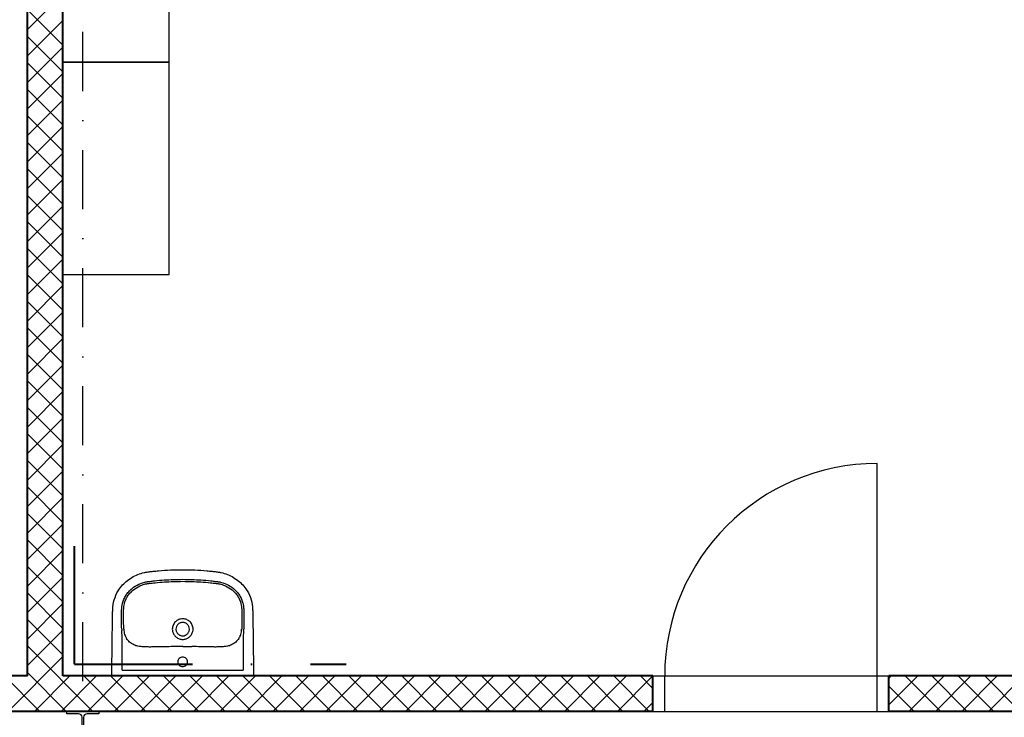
# Model space of a CAD drawing. Header units: millimetres. Extents: x 2886542 to 7567581, y -792623 to 134766.
# Tile 307 of 320: x 4938676 to 4942847, y -345329 to -342374. Entities that reach past the tile are written whole.
import ezdxf

# ---------------------------------------------------------------- set-up
doc = ezdxf.new("R2010")
doc.units = ezdxf.units.MM
doc.linetypes.add('DASHDOT', pattern=[1, 0.5, -0.25, 0, -0.25])
doc.layers.add('CKPROSTUPY_NADROVINOU', color=7, linetype='DASHDOT', lineweight=25)
doc.layers.add('IN_NS_TLUSTA', color=1, linetype='Continuous', lineweight=40)
doc.layers.add('IN_NS_VYPLNE OTVORU', color=16, linetype='Continuous')

msp = doc.modelspace()

# ---------------------------------------------------------------- linework, layer by layer
at = {"color": 0}
for p, q in [((4939110.4, -345129.6), (4939110.4, -344998.7)), ((4939121.2, -344998.7), (4939121.2, -344998.7)), ((4939622.3, -344998.7), (4939622.3, -345129.6)), ((4939202.6, -345030.1), (4939202.6, -345030.1)), ((4939530.1, -345030.1), (4939530.1, -345030.1)), ((4939110.4, -345129.6), (4939622.3, -345129.6)), ((4939653.6, -345153.4), (4939079.2, -345153.4))]:
    msp.add_line(p, q, dxfattribs=at)
for centre, radius, start, end in [((4939321.4, -344946.6), 213.6, 182.2856, 183.9922), ((4936194.1, -345164.8), 2921.3, 3.5337, 3.9922), ((4939217.1, -344951), 100.7, 182.346, 185.7787), ((4939195.9, -344953.1), 79.3, 185.7787, 201.7851), ((4939365.7, -344955.1), 43.2, 180.0338, 192.5663), ((4939367.2, -344955.1), 43.2, 347.4217, 359.9782), ((4939541.2, -344954.2), 75, 337.7513, 354.6849), ((4939478.5, -344948.3), 137.9, 354.6849, 357.1904), ((4941805.4, -345116.6), 2186.5, 175.9307, 176.5434), ((4939429.1, -344947.5), 195.9, 355.9307, 357.7915), ((4939183.7, -344958), 66.2, 201.7851, 213.2172), ((4939543.9, -344955.3), 72, 327.2465, 337.7513), ((4939345.6, -353608.3), 8579.1, 89.8615, 90.12365), ((4939385, -337323.1), 7706.2, 269.8615, 270.15334)]:
    msp.add_arc(centre, radius, start, end, dxfattribs=at)
for points, degree, knots in [([(4939066.6, -345129.6), (4939066.7, -345103.4), (4939067.1, -345049.9), (4939068, -344981), (4939068.8, -344932.9), (4939069.3, -344904.8), (4939069.6, -344889.7), (4939069.8, -344876.9), (4939070, -344870.2), (4939070.4, -344864.7), (4939071.7, -344848.5), (4939077.9, -344820.1), (4939095.3, -344787.2), (4939116.5, -344762.1), (4939138.4, -344743.5), (4939163.3, -344728.7), (4939185.2, -344720), (4939202.9, -344715.3), (4939214.3, -344713.3), (4939224.3, -344712), (4939232.6, -344711.1), (4939245.9, -344709.6), (4939290.4, -344705.2), (4939332.2, -344703.4), (4939366.4, -344703.4)], 3, [624.329372, 624.329372, 624.329372, 624.329372, 702.954481, 784.872453, 830.951627, 847.339519, 869.099473, 876.286618, 885.594721, 889.203185, 893.06913, 934.29152, 975.506743, 1003.663293, 1032.591568, 1061.523462, 1090.200355, 1103.007356, 1116.545068, 1124.93032, 1133.080278, 1141.824147, 1164.862029, 1267.315864, 1267.315864, 1267.315864, 1267.315864]), ([(4939366.4, -344703.4), (4939400.5, -344703.4), (4939442.4, -344705.2), (4939486.9, -344709.6), (4939500.1, -344711.1), (4939508.5, -344712), (4939518.4, -344713.3), (4939529.8, -344715.3), (4939547.6, -344720), (4939569.5, -344728.7), (4939594.3, -344743.5), (4939616.3, -344762.1), (4939637.5, -344787.2), (4939654.9, -344820.1), (4939661.1, -344848.5), (4939662.4, -344864.7), (4939662.7, -344870.2), (4939662.9, -344876.9), (4939663.2, -344889.7), (4939663.5, -344904.8), (4939664, -344932.9), (4939664.8, -344981), (4939665.7, -345049.9), (4939665.9, -345103.4), (4939666.2, -345129.6)], 3, [-642.986491, -642.986491, -642.986491, -642.986491, -540.532657, -517.494775, -508.750906, -500.600948, -492.215696, -478.677984, -465.870983, -437.194089, -408.262196, -379.333921, -351.177371, -309.962147, -268.739757, -264.873812, -261.265349, -251.957246, -244.770101, -223.010147, -206.622255, -160.54308, -78.625109, 0, 0, 0, 0]), ([(4939107.9, -344955.1), (4939107.9, -344953.1), (4939107.8, -344948.9), (4939107.8, -344943.9), (4939107.8, -344937.2), (4939107.7, -344930.7), (4939107.6, -344918.5), (4939107.6, -344907.9), (4939107.6, -344897.7), (4939107.6, -344891.4), (4939107.6, -344884.6), (4939107.6, -344877.9), (4939107.7, -344871.5), (4939108.1, -344865.1), (4939109.1, -344855.8), (4939111.5, -344843.1), (4939116.9, -344827.2), (4939125.8, -344810.9), (4939137.4, -344795.8), (4939154.9, -344779.2), (4939175.1, -344766.6), (4939194.3, -344759.2), (4939205.2, -344756.1), (4939212.7, -344754.6), (4939219.1, -344753.6), (4939230.6, -344752.1), (4939253.7, -344749.5), (4939300.6, -344745.5), (4939340.4, -344744.1), (4939366.4, -344744.1)], 3, [175.048841, 175.048841, 175.048841, 175.048841, 180.891155, 187.66553, 190.097243, 200.971297, 207.107662, 226.924402, 232.691241, 237.690518, 245.872119, 253.117634, 257.691167, 265.085682, 272.24233, 285.758915, 303.884333, 322.571574, 341.132044, 360.794246, 394.866598, 411.87741, 422.527365, 428.832371, 434.893076, 441.844009, 463.483086, 504.881463, 582.882709, 582.882709, 582.882709, 582.882709]), ([(4939116.5, -344955.1), (4939116.4, -344953.3), (4939116.4, -344950), (4939116.4, -344945), (4939116.4, -344937.1), (4939116.2, -344928.6), (4939116.2, -344918.2), (4939116.2, -344909.3), (4939116.2, -344896.5), (4939116.1, -344884.2), (4939116.2, -344873.1), (4939116.5, -344865.7), (4939117.3, -344857.5), (4939119.5, -344845.7), (4939124.5, -344830.7), (4939133, -344815.1), (4939144, -344801), (4939160.6, -344785.4), (4939177.7, -344774.8), (4939192.5, -344768.7), (4939200.8, -344765.9), (4939207.8, -344764), (4939214.9, -344762.6), (4939220.9, -344761.7), (4939228.5, -344760.8), (4939238, -344759.7), (4939258.5, -344757.5), (4939301.4, -344753.9), (4939340.6, -344752.6), (4939366.4, -344752.6)], 3, [979.515725, 979.515725, 979.515725, 979.515725, 984.998793, 989.193783, 994.506217, 1008.836262, 1014.564091, 1025.67181, 1035.775102, 1052.873813, 1062.576161, 1068.957794, 1075.078432, 1087.407323, 1104.896786, 1122.232394, 1140.496235, 1158.413781, 1190.38659, 1200.50569, 1206.374096, 1216.605643, 1222.213255, 1228.037047, 1234.961214, 1245.092548, 1256.793198, 1296.845648, 1374.248337, 1374.248337, 1374.248337, 1374.248337]), ([(4939366.4, -344744.1), (4939392.4, -344744.1), (4939432.2, -344745.5), (4939479, -344749.5), (4939502.2, -344752.1), (4939513.7, -344753.6), (4939520, -344754.6), (4939527.6, -344756.1), (4939538.5, -344759.2), (4939557.7, -344766.6), (4939577.9, -344779.2), (4939595.4, -344795.8), (4939607, -344810.9), (4939615.8, -344827.2), (4939621.3, -344843.1), (4939623.7, -344855.8), (4939624.7, -344865.1), (4939625, -344871.5), (4939625.1, -344877.9), (4939625.2, -344884.6), (4939625.2, -344891.4), (4939625.2, -344897.7), (4939625.2, -344907.9), (4939625.2, -344918.5), (4939625.1, -344930.7), (4939625, -344937.2), (4939625, -344943.9), (4939625, -344948.9), (4939624.9, -344953.1), (4939624.8, -344955.1)], 3, [582.882709, 582.882709, 582.882709, 582.882709, 660.883955, 702.282331, 723.921408, 730.872341, 736.933047, 743.238052, 753.888008, 770.898819, 804.971172, 824.633373, 843.193843, 861.881084, 880.006503, 893.523087, 900.679736, 908.07425, 912.647783, 919.893298, 928.074899, 933.074176, 938.841015, 958.657755, 964.79412, 975.668174, 978.099887, 984.874262, 990.716576, 990.716576, 990.716576, 990.716576]), ([(4939366.4, -344752.6), (4939392.2, -344752.6), (4939431.3, -344753.9), (4939474.2, -344757.5), (4939494.8, -344759.7), (4939504.3, -344760.8), (4939511.8, -344761.7), (4939517.9, -344762.6), (4939525, -344764), (4939532, -344765.9), (4939540.3, -344768.7), (4939555.1, -344774.8), (4939572.2, -344785.4), (4939588.8, -344801), (4939599.8, -344815.1), (4939608.2, -344830.7), (4939613.3, -344845.7), (4939615.4, -344857.5), (4939616.3, -344865.7), (4939616.6, -344873.1), (4939616.6, -344884.2), (4939616.6, -344896.5), (4939616.6, -344909.3), (4939616.6, -344918.2), (4939616.5, -344928.6), (4939616.4, -344937.1), (4939616.4, -344945), (4939616.4, -344950), (4939616.4, -344953.3), (4939616.3, -344955.1)], 3, [0, 0, 0, 0, 77.402688, 117.455139, 129.155789, 139.287123, 146.21129, 152.035082, 157.642694, 167.874241, 173.742647, 183.861746, 215.834556, 233.752102, 252.015943, 269.351551, 286.841014, 299.169905, 305.290543, 311.672176, 321.374524, 338.473235, 348.576526, 359.684246, 365.412075, 379.74212, 385.054554, 389.249544, 394.732611, 394.732611, 394.732611, 394.732611]), ([(4939366.4, -344911.6), (4939360.6, -344911.6), (4939351.9, -344913.3), (4939341.7, -344918.8), (4939332.8, -344926.1), (4939326.3, -344935.7), (4939323, -344946.6), (4939322.4, -344952.2), (4939322.4, -344955.1)], 3, [-68.665418, -68.665418, -68.665418, -68.665418, -51.296816, -42.590342, -34.181869, -16.861064, -8.510528, 0, 0, 0, 0]), ([(4939410.3, -344955.1), (4939410.3, -344952.2), (4939409.8, -344946.6), (4939406.5, -344935.7), (4939400, -344926.1), (4939391.1, -344918.8), (4939380.9, -344913.3), (4939372.2, -344911.6), (4939366.4, -344911.6)], 3, [137.337116, 137.337116, 137.337116, 137.337116, 145.847644, 154.19818, 171.518985, 179.927458, 188.633932, 206.002534, 206.002534, 206.002534, 206.002534]), ([(4939366.4, -344926.8), (4939364.5, -344926.8), (4939360.7, -344927.2), (4939355.3, -344928.8), (4939350.4, -344931.4), (4939346.1, -344934.9), (4939342.5, -344939.2), (4939338.9, -344945.7), (4939337.8, -344951.4), (4939337.8, -344955.1)], 3, [0, 0, 0, 0, 5.771404, 11.358994, 16.760694, 22.424371, 27.849839, 33.48032, 44.736035, 44.736035, 44.736035, 44.736035]), ([(4939337.8, -344955.1), (4939337.8, -344957), (4939338.2, -344960.7), (4939339.8, -344966.1), (4939342.5, -344971), (4939346.1, -344975.2), (4939350.3, -344978.7), (4939357, -344982.3), (4939362.6, -344983.4), (4939366.4, -344983.4)], 3, [44.736035, 44.736035, 44.736035, 44.736035, 50.403646, 55.91951, 61.571197, 67.020032, 72.442686, 78.078755, 89.405769, 89.405769, 89.405769, 89.405769]), ([(4939395, -344955.1), (4939395, -344951.4), (4939393.9, -344945.7), (4939390.3, -344939.2), (4939386.7, -344934.9), (4939382.4, -344931.4), (4939377.5, -344928.8), (4939372.1, -344927.2), (4939368.3, -344926.8), (4939366.4, -344926.8)], 3, [134.075503, 134.075503, 134.075503, 134.075503, 145.331218, 150.961699, 156.387167, 162.050844, 167.452544, 173.040134, 178.811538, 178.811538, 178.811538, 178.811538]), ([(4939366.4, -344983.4), (4939370.2, -344983.4), (4939375.8, -344982.3), (4939382.4, -344978.7), (4939386.7, -344975.2), (4939390.3, -344971), (4939392.9, -344966.1), (4939394.6, -344960.7), (4939395, -344957), (4939395, -344955.1)], 3, [89.405769, 89.405769, 89.405769, 89.405769, 100.732783, 106.368852, 111.791506, 117.240341, 122.892028, 128.407892, 134.075503, 134.075503, 134.075503, 134.075503]), ([(4939202.6, -345030.1), (4939199.9, -345030), (4939194.8, -345029.7), (4939186.2, -345028.9), (4939177.1, -345027.7), (4939167.7, -345025.4), (4939158.8, -345021.7), (4939150.1, -345016.6), (4939141.6, -345010.2), (4939134.3, -345002.7), (4939130.1, -344997.1), (4939128.3, -344994.3)], 3, [850.913163, 850.913163, 850.913163, 850.913163, 858.963388, 866.231581, 877.085686, 886.260054, 895.260314, 905.875022, 916.564351, 927.072225, 937.310546, 937.310546, 937.310546, 937.310546]), ([(4939323.5, -344964.5), (4939324.5, -344969.2), (4939328.3, -344978.4), (4939338.3, -344989.6), (4939349.3, -344995.7), (4939358.9, -344998.1), (4939363.9, -344998.6), (4939366.4, -344998.6)], 3, [9.459226, 9.459226, 9.459226, 9.459226, 24.117237, 38.862114, 53.669389, 61.303478, 68.668558, 68.668558, 68.668558, 68.668558]), ([(4939366.4, -344998.6), (4939368.8, -344998.6), (4939373.8, -344998.1), (4939383.5, -344995.7), (4939394.5, -344989.6), (4939404.5, -344978.4), (4939408.2, -344969.2), (4939409.3, -344964.5)], 3, [68.668558, 68.668558, 68.668558, 68.668558, 76.033638, 83.667727, 98.475003, 113.219879, 127.877891, 127.877891, 127.877891, 127.877891]), ([(4939604.5, -344994.3), (4939602.7, -344997.1), (4939598.5, -345002.7), (4939591.1, -345010.2), (4939582.7, -345016.6), (4939573.9, -345021.7), (4939565, -345025.4), (4939555.6, -345027.7), (4939546.6, -345028.9), (4939537.9, -345029.7), (4939532.8, -345030), (4939530.1, -345030.1)], 3, [436.937791, 436.937791, 436.937791, 436.937791, 447.176112, 457.683986, 468.373315, 478.988023, 487.988283, 497.162651, 508.016755, 515.284948, 523.335174, 523.335174, 523.335174, 523.335174]), ([(4939327.1, -345029.3), (4939314.7, -345029.3), (4939298, -345029.4), (4939271.9, -345029.9), (4939253.5, -345030.5), (4939233.8, -345030.8), (4939220.8, -345030.8), (4939210.2, -345030.5), (4939205, -345030.3), (4939202.6, -345030.1)], 3, [726.376125, 726.376125, 726.376125, 726.376125, 763.622224, 776.430836, 804.676477, 819.055623, 835.490807, 843.719456, 850.904433, 850.904433, 850.904433, 850.904433]), ([(4939530.1, -345030.1), (4939527.7, -345030.3), (4939522.6, -345030.5), (4939512, -345030.8), (4939499, -345030.8), (4939479.3, -345030.5), (4939460.8, -345029.9), (4939434.7, -345029.4), (4939418.1, -345029.2), (4939405.6, -345029.3)], 3, [523.343903, 523.343903, 523.343903, 523.343903, 530.528881, 538.757529, 555.192714, 569.57186, 597.8175, 610.626113, 647.872212, 647.872212, 647.872212, 647.872212]), ([(4939366.4, -345073.2), (4939363.7, -345073.2), (4939358.4, -345074.2), (4939351.5, -345078.7), (4939346.9, -345085.5), (4939345.3, -345093.5), (4939346.9, -345101.5), (4939351.5, -345108.2), (4939358.3, -345112.7), (4939363.7, -345113.8), (4939366.4, -345113.8)], 3, [0, 0, 0, 0, 8.041153, 16.003729, 24.145465, 32.059, 40.064065, 48.100306, 56.065262, 64.20975, 64.20975, 64.20975, 64.20975]), ([(4939366.4, -345113.8), (4939369.1, -345113.8), (4939374.5, -345112.7), (4939381.3, -345108.2), (4939385.9, -345101.5), (4939387.5, -345093.5), (4939385.9, -345085.5), (4939381.3, -345078.7), (4939374.4, -345074.2), (4939369.1, -345073.2), (4939366.4, -345073.2)], 3, [64.20975, 64.20975, 64.20975, 64.20975, 72.354238, 80.319194, 88.355435, 96.3605, 104.274035, 112.415771, 120.378347, 128.4195, 128.4195, 128.4195, 128.4195]), ([(4939066.5, -345153.4), (4939066.4, -345153.4), (4939066.5, -345138), (4939066.6, -345129.6)], 1, [600.373143, 600.373143, 600.51024, 615.933195, 624.329372, 624.329372]), ([(4939666.2, -345129.6), (4939666.3, -345138), (4939666.4, -345153.4), (4939666.2, -345153.4)], 1, [0, 0, 8.396177, 23.819133, 23.95623, 23.95623])]:
    msp.add_open_spline(points, degree=degree, knots=knots, dxfattribs=at)
for points, degree in [([(4939110.4, -344998.7), (4939110.4, -344997.7), (4939110.4, -344995.9), (4939110.3, -344993.1), (4939110.1, -344990.3), (4939110, -344987.5), (4939109.9, -344985.7), (4939109.8, -344984.8)], 3), ([(4939622.9, -344984.8), (4939622.9, -344985.7), (4939622.8, -344987.5), (4939622.6, -344990.3), (4939622.5, -344993.1), (4939622.4, -344995.9), (4939622.3, -344997.7), (4939622.3, -344998.7)], 3), ([(4939079.2, -345153.4), (4939075.8, -345153.4), (4939072.4, -345153.4), (4939065.8, -345153.4), (4939066.1, -345153.4), (4939066.5, -345153.4)], 5), ([(4939666.2, -345153.4), (4939666.7, -345153.4), (4939667, -345153.4), (4939660.4, -345153.4), (4939657, -345153.4), (4939653.6, -345153.4)], 5)]:
    msp.add_open_spline(points, degree=degree, dxfattribs=at)
at = {"layer": 'CKPROSTUPY_NADROVINOU', "color": 0, "ltscale": 500}
msp.add_line((4938943.4, -361679.5), (4938943.4, -334462.1), dxfattribs=at)
at = {"layer": 'IN_NS_TLUSTA', "color": 0}
for p, q in [((4938708.4, -345153.4), (4938708.4, -338953.4)), ((4938858.4, -345153.4), (4938858.4, -338953.4)), ((4938708.4, -345153.4), (4937708.4, -345153.4)), ((4941358.4, -345153.4), (4938858.4, -345153.4)), ((4941358.4, -345303.4), (4941358.4, -345153.4)), ((4945078.4, -345153.4), (4942358.4, -345153.4)), ((4942358.4, -345303.4), (4942358.4, -345153.4)), ((4941358.4, -345303.4), (4937708.4, -345303.4)), ((4945078.4, -345303.4), (4942358.4, -345303.4))]:
    msp.add_line(p, q, dxfattribs=at)
at = {"layer": 'IN_NS_TLUSTA', "color": 0, "linetype": 'DASHDOT', "ltscale": 1000}
for q in [(4938908.4, -344553.4), (4940058.4, -345103.4)]:
    msp.add_line((4938908.4, -345103.4), q, dxfattribs=at)
at = {"layer": 'IN_NS_VYPLNE OTVORU', "color": 0, "ltscale": 10}
for p, q in [((4938858.4, -341653.4), (4938858.4, -342553.4)), ((4939308.4, -342553.4), (4939308.4, -341653.4)), ((4939308.4, -342553.4), (4938858.4, -342553.4)), ((4938858.4, -342553.4), (4938858.4, -343453.4)), ((4938858.4, -342553.4), (4939308.4, -342553.4)), ((4939308.4, -343453.4), (4939308.4, -342553.4)), ((4938858.4, -343453.4), (4939308.4, -343453.4))]:
    msp.add_line(p, q, dxfattribs=at)
at = {"layer": 'IN_NS_VYPLNE OTVORU', "color": 0}
for p, q in [((4938708.4, -342415.1), (4938858.4, -342265.1)), ((4938858.4, -342482.1), (4938708.4, -342332.1)), ((4938708.4, -342527.3), (4938858.4, -342377.3)), ((4938858.4, -342594.3), (4938708.4, -342444.3)), ((4938708.4, -342639.6), (4938858.4, -342489.6)), ((4938858.4, -342706.6), (4938708.4, -342556.6)), ((4938708.4, -342751.8), (4938858.4, -342601.8)), ((4938858.4, -342818.9), (4938708.4, -342668.9)), ((4938708.4, -342864.1), (4938858.4, -342714.1)), ((4938858.4, -342931.1), (4938708.4, -342781.1)), ((4938708.4, -342976.3), (4938858.4, -342826.3)), ((4938858.4, -343043.4), (4938708.4, -342893.4)), ((4938708.4, -343088.6), (4938858.4, -342938.6)), ((4938858.4, -343155.6), (4938708.4, -343005.6)), ((4938708.4, -343200.8), (4938858.4, -343050.8)), ((4938858.4, -343267.9), (4938708.4, -343117.9)), ((4938708.4, -343313.1), (4938858.4, -343163.1)), ((4938858.4, -343380.1), (4938708.4, -343230.1)), ((4938708.4, -343425.3), (4938858.4, -343275.3)), ((4938858.4, -343492.4), (4938708.4, -343342.4)), ((4938708.4, -343537.6), (4938858.4, -343387.6)), ((4938858.4, -343604.6), (4938708.4, -343454.6)), ((4938708.4, -343649.9), (4938858.4, -343499.9)), ((4938858.4, -343716.9), (4938708.4, -343566.9)), ((4938708.4, -343762.1), (4938858.4, -343612.1)), ((4938858.4, -343829.1), (4938708.4, -343679.1)), ((4938708.4, -343874.4), (4938858.4, -343724.4)), ((4938858.4, -343941.4), (4938708.4, -343791.4)), ((4938708.4, -343986.6), (4938858.4, -343836.6)), ((4938858.4, -344053.6), (4938708.4, -343903.6)), ((4938708.4, -344098.9), (4938858.4, -343948.9)), ((4938858.4, -344165.9), (4938708.4, -344015.9)), ((4938708.4, -344211.1), (4938858.4, -344061.1)), ((4938858.4, -344278.1), (4938708.4, -344128.1)), ((4938708.4, -344323.4), (4938858.4, -344173.4)), ((4938858.4, -344390.4), (4938708.4, -344240.4)), ((4942308.4, -345153.4), (4942308.4, -344253.4)), ((4938708.4, -344435.6), (4938858.4, -344285.6)), ((4938858.4, -344502.7), (4938708.4, -344352.7)), ((4938708.4, -344547.9), (4938858.4, -344397.9)), ((4938858.4, -344614.9), (4938708.4, -344464.9)), ((4938708.4, -344660.1), (4938858.4, -344510.1)), ((4938858.4, -344727.2), (4938708.4, -344577.2)), ((4938708.4, -344772.4), (4938858.4, -344622.4)), ((4938858.4, -344839.4), (4938708.4, -344689.4)), ((4938708.4, -344884.6), (4938858.4, -344734.6)), ((4938858.4, -344951.7), (4938708.4, -344801.7)), ((4938708.4, -344996.9), (4938858.4, -344846.9)), ((4938858.4, -345063.9), (4938708.4, -344913.9)), ((4938708.4, -345109.1), (4938858.4, -344959.1)), ((4938985.6, -345303.4), (4938708.4, -345026.2)), ((4938626.4, -345303.4), (4938858.4, -345071.4)), ((4938761.1, -345303.4), (4938611.1, -345153.4)), ((4938873.3, -345303.4), (4938708.4, -345138.4)), ((4938738.7, -345303.4), (4938888.7, -345153.4)), ((4938850.9, -345303.4), (4939000.9, -345153.4)), ((4939097.8, -345303.4), (4938947.9, -345153.4)), ((4938963.2, -345303.4), (4939113.2, -345153.4)), ((4939210.1, -345303.4), (4939060.1, -345153.4)), ((4939075.4, -345303.4), (4939225.4, -345153.4)), ((4939322.4, -345303.4), (4939172.4, -345153.4)), ((4939187.7, -345303.4), (4939337.7, -345153.4)), ((4939434.6, -345303.4), (4939284.6, -345153.4)), ((4939299.9, -345303.4), (4939449.9, -345153.4)), ((4939546.9, -345303.4), (4939396.9, -345153.4)), ((4939412.2, -345303.4), (4939562.2, -345153.4)), ((4939659.1, -345303.4), (4939509.1, -345153.4)), ((4939524.4, -345303.4), (4939674.4, -345153.4)), ((4939771.4, -345303.4), (4939621.4, -345153.4)), ((4939636.7, -345303.4), (4939786.7, -345153.4)), ((4939883.6, -345303.4), (4939733.6, -345153.4)), ((4939748.9, -345303.4), (4939898.9, -345153.4)), ((4939995.9, -345303.4), (4939845.9, -345153.4)), ((4939861.2, -345303.4), (4940011.2, -345153.4)), ((4940108.1, -345303.4), (4939958.1, -345153.4)), ((4939973.4, -345303.4), (4940123.5, -345153.4)), ((4940220.4, -345303.4), (4940070.4, -345153.4)), ((4940085.7, -345303.4), (4940235.7, -345153.4)), ((4940332.6, -345303.4), (4940182.6, -345153.4)), ((4940198, -345303.4), (4940348, -345153.4)), ((4940444.9, -345303.4), (4940294.9, -345153.4)), ((4940310.2, -345303.4), (4940460.2, -345153.4)), ((4940557.2, -345303.4), (4940407.1, -345153.4)), ((4940422.5, -345303.4), (4940572.5, -345153.4)), ((4940669.4, -345303.4), (4940519.4, -345153.4)), ((4940534.7, -345303.4), (4940684.7, -345153.4)), ((4940781.7, -345303.4), (4940631.7, -345153.4)), ((4940647, -345303.4), (4940797, -345153.4)), ((4940893.9, -345303.4), (4940743.9, -345153.4)), ((4940759.2, -345303.4), (4940909.2, -345153.4)), ((4941006.2, -345303.4), (4940856.2, -345153.4)), ((4940871.5, -345303.4), (4941021.5, -345153.4)), ((4941118.4, -345303.4), (4940968.4, -345153.4)), ((4940983.7, -345303.4), (4941133.7, -345153.4)), ((4941230.7, -345303.4), (4941080.7, -345153.4)), ((4941096, -345303.4), (4941246, -345153.4)), ((4941342.9, -345303.4), (4941192.9, -345153.4)), ((4941208.2, -345303.4), (4941358.2, -345153.4)), ((4941358.4, -345206.6), (4941305.2, -345153.4)), ((4941358.4, -345153.4), (4942358.4, -345153.4)), ((4941408.4, -345303.4), (4941408.4, -345153.4)), ((4942308.4, -345303.4), (4942308.4, -345153.4)), ((4942358.4, -345163.5), (4942368.5, -345153.4)), ((4942358.4, -345275.8), (4942480.8, -345153.4)), ((4942577.7, -345303.4), (4942427.7, -345153.4)), ((4942443, -345303.4), (4942593, -345153.4)), ((4942689.9, -345303.4), (4942540, -345153.4)), ((4942555.3, -345303.4), (4942705.3, -345153.4)), ((4942802.2, -345303.4), (4942652.2, -345153.4)), ((4942667.6, -345303.4), (4942817.5, -345153.4)), ((4942914.4, -345303.4), (4942764.5, -345153.4)), ((4942779.8, -345303.4), (4942929.8, -345153.4)), ((4942465.4, -345303.4), (4942358.4, -345196.3)), ((4941320.5, -345303.4), (4941358.4, -345265.5)), ((4938875.9, -345313.6), (4938875.9, -345303.4)), ((4938875.9, -345303.4), (4939010.9, -345303.4)), ((4938925.1, -345313.6), (4938875.9, -345313.6)), ((4938940.1, -345548.2), (4938940.1, -345328.6)), ((4938946.7, -345328.6), (4938946.7, -345548.2)), ((4939010.9, -345313.6), (4938961.7, -345313.6)), ((4939010.9, -345303.4), (4939010.9, -345313.6)), ((4941358.4, -345303.4), (4942358.4, -345303.4))]:
    msp.add_line(p, q, dxfattribs=at)
for centre, radius, start, end in [((4942308.4, -345153.4), 900, 90, 180), ((4938925.1, -345328.6), 15, 0, 90), ((4938961.7, -345328.6), 15, 90, 180)]:
    msp.add_arc(centre, radius, start, end, dxfattribs=at)

doc.saveas('drawing.dxf')
